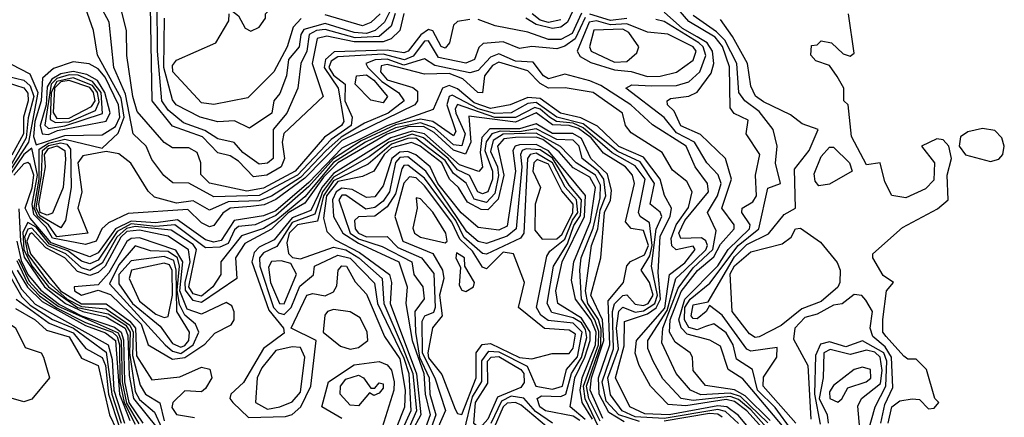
# Model space of a CAD drawing. Extents: x 2889633 to 3052318, y 540750 to 918690.
# Tile 586 of 656: x 2991205 to 2993588, y 826719 to 827681. Entities that reach past the tile are written whole.
import ezdxf

# ---------------------------------------------------------------- set-up
doc = ezdxf.new("R2010")
doc.units = 0

msp = doc.modelspace()

# ---------------------------------------------------------------- linework, layer by layer
at = {"layer": '0CON02XD'}
for points in [[(2992135, 827695.8), (2992125.4, 827654.6), (2992104.2, 827635), (2992085, 827627.5), (2992015, 827627.2), (2991948.7, 827641.3), (2991925, 827635.6), (2991913.3, 827575), (2991940, 827495), (2991844.5, 827405.5), (2991840.5, 827385), (2991846.4, 827345), (2991838.1, 827325), (2991803.8, 827305), (2991770.9, 827300.9), (2991735, 827339.2), (2991715, 827352), (2991685, 827359.2), (2991648, 827398), (2991575, 827423.1), (2991525.6, 827485), (2991519.1, 827850.9)], [(2992114.3, 827695.7), (2992104.6, 827665.4), (2992075, 827640), (2992017.3, 827637.3), (2991945, 827657.3), (2991923.8, 827655), (2991905.6, 827645), (2991900, 827605), (2991885.8, 827575), (2991878.8, 827515), (2991852, 827455), (2991818.6, 827415), (2991818.8, 827345), (2991805, 827333.8), (2991785, 827331.2), (2991745, 827360), (2991724.3, 827384.3), (2991685, 827392.5), (2991653.2, 827413.2), (2991601.4, 827431.4), (2991565, 827461.9), (2991549.4, 827485), (2991538.9, 827605), (2991537.6, 827847.6)], [(2991765, 827653.3), (2991785, 827662.5), (2991800, 827685), (2991800, 827695), (2991818.3, 827711.7), (2991820, 827725), (2991830, 827730), (2991830, 827755), (2991813.6, 827783.6), (2991785, 827800), (2991762.5, 827797.5), (2991762.5, 827765), (2991745, 827752.5), (2991715, 827747.5), (2991710, 827735), (2991710, 827710), (2991735, 827690), (2991750.7, 827660.7), (2991765, 827653.3)], [(2992557.8, 827732.2), (2992530.9, 827675), (2992515, 827662.9), (2992495, 827660), (2992455, 827669.7), (2992430, 827685)], [(2993018.6, 826688.6), (2992975, 826737.6), (2992945, 826762.1), (2992925, 826769.6), (2992835, 826759.7), (2992806.2, 826765), (2992762.1, 826812.1), (2992738, 826855), (2992725.8, 826885.8), (2992725.8, 826905), (2992772.4, 826977.6), (2992793.3, 827055), (2992815, 827075.4), (2992865.7, 827124.3), (2992869.5, 827135), (2992866.1, 827146.1), (2992855, 827153.1), (2992805, 827152), (2992800.5, 827165), (2992814.6, 827195), (2992872, 827265), (2992870, 827285), (2992840, 827325), (2992818, 827375), (2992737, 827427), (2992684, 827475), (2992612, 827522), (2992585, 827533.1), (2992525, 827549.2), (2992485, 827538.1), (2992473.1, 827545), (2992447.9, 827577.9), (2992405, 827580.9), (2992365, 827598.1), (2992345, 827590), (2992315, 827558.1), (2992295, 827552.2), (2992210.4, 827570.4), (2992185, 827586.2), (2992135, 827571.2), (2992095, 827585.3), (2992066, 827584), (2992043.3, 827575), (2992048, 827565), (2992081.8, 827531.8), (2992122, 827505), (2992136, 827485), (2992096.9, 827455), (2992039.4, 827430.6), (2991983, 827397), (2991946.4, 827363.6), (2991885, 827299.5), (2991815, 827253.9), (2991785, 827242.9), (2991709.6, 827240.4), (2991665, 827220), (2991625, 827242.9), (2991585, 827237.1), (2991531.7, 827251.7), (2991516.4, 827266.4), (2991474.3, 827334.3), (2991445, 827356.7), (2991415, 827362.5), (2991358.3, 827351.7), (2991346, 827335), (2991355.8, 827265), (2991345.8, 827225), (2991370, 827165), (2991295, 827156), (2991274.7, 827185), (2991249.3, 827205), (2991240.1, 827225), (2991252.5, 827295), (2991252.5, 827367.5), (2991275, 827382.5), (2991315, 827391.9), (2991405, 827370), (2991443.8, 827406.2), (2991458.2, 827445), (2991450.8, 827490.8), (2991394, 827595), (2991383.8, 827655), (2991365, 827710)], [(2992573.5, 827686.5), (2992550, 827635), (2992525, 827616.7), (2992505, 827610.8), (2992445, 827616.2), (2992415, 827611.2), (2992375, 827627.1), (2992326.7, 827623.3), (2992316.2, 827613.8), (2992306.2, 827585), (2992285, 827576), (2992219.1, 827589.1), (2992195, 827630), (2992185, 827629.4), (2992157.3, 827592.7), (2992136.4, 827583.6), (2992085, 827597.6), (2991975, 827590.8), (2991959.2, 827580.8), (2991953.5, 827565), (2991965, 827546.4), (2991992.9, 827525), (2991992.5, 827485), (2992010, 827445), (2992007.5, 827425), (2991959, 827391), (2991877.7, 827305), (2991785, 827255.4), (2991675, 827252.9), (2991615, 827286), (2991576.1, 827286.1), (2991554.2, 827304.2), (2991525, 827342.5), (2991511.2, 827375), (2991480, 827405), (2991461.1, 827501.1), (2991433.1, 827565), (2991422, 827675), (2991400, 827715)], [(2992295, 827681.2), (2992265, 827676.7), (2992255, 827667.5), (2992245.8, 827625), (2992235, 827612), (2992225, 827616), (2992205, 827653.8), (2992195, 827657.5), (2992175.9, 827644.1), (2992145.6, 827605), (2992135, 827601.1), (2992095, 827607.2), (2991966.6, 827603.4), (2991945.4, 827585), (2991941.9, 827565), (2991976.2, 827515), (2991989.4, 827435), (2991984.2, 827425), (2991942.8, 827397.2), (2991871.8, 827315), (2991795, 827273.2), (2991755, 827266.1), (2991665, 827285.8), (2991643.8, 827306.2), (2991643.8, 827335), (2991635, 827360), (2991615, 827371.2), (2991575, 827371.2), (2991555, 827384), (2991489.3, 827459.3), (2991479.1, 827495), (2991464.3, 827594.3), (2991464.2, 827655), (2991448.8, 827715)], [(2992108.2, 827715), (2992088.1, 827675), (2992065.3, 827654.7), (2992045, 827647.7)], [(2993072.9, 826672.9), (2992955, 826812.5), (2992920, 826835), (2992901.2, 826891.2), (2992875.8, 826905.8), (2992820.8, 826920.8), (2992805.8, 826935.8), (2992800.3, 826955), (2992815.3, 827005), (2992895, 827085.4), (2992919.6, 827125), (2992971.5, 827175), (2992973.5, 827185), (2992952.9, 827215), (2992953.8, 827225), (2992979.3, 827240.7), (2992988.6, 827255), (2992985.7, 827305), (2992996.7, 827355), (2992963.8, 827405), (2992968.3, 827438.3), (2992934.2, 827454.2), (2992925, 827467.5), (2992923.3, 827566.7), (2992906.1, 827616.1), (2992888.3, 827638.3), (2992825, 827676.4), (2992788.4, 827718.4)], [(2992045, 827647.7), (2992015, 827650), (2991945, 827671.5), (2991893, 827657), (2991885.5, 827645), (2991881.4, 827615), (2991855.7, 827585), (2991851.4, 827545), (2991835, 827502.5), (2991820, 827485), (2991815.8, 827455), (2991761.7, 827418.3), (2991725, 827436.2), (2991685, 827433.8), (2991642.5, 827445), (2991584, 827475), (2991575, 827487.5), (2991554, 827565), (2991555.8, 827685)], [(2991886.4, 827683.6), (2991867.1, 827662.9), (2991852.5, 827615), (2991820, 827555), (2991757.7, 827492.3), (2991675, 827476.2), (2991645, 827480), (2991576.2, 827555), (2991575, 827570), (2991585, 827583.3), (2991680, 827625), (2991711.7, 827678.3), (2991712.5, 827695)], [(2992078, 827695), (2992055, 827674.2), (2992035, 827666.2), (2991945, 827692.9)], [(2992565, 827696.9), (2992542.4, 827647.6), (2992515, 827632.9), (2992485, 827632.7), (2992435, 827650.9), (2992355.8, 827665.8), (2992315, 827681.2)], [(2992515, 827680.9), (2992485, 827674), (2992465, 827679.6), (2992445.7, 827695)], [(2992675, 827684.1), (2992635, 827679.2), (2992585, 827694.6)], [(2993015.7, 826705.7), (2992949.5, 826769.5), (2992925, 826778), (2992854, 826774), (2992828.8, 826785), (2992794, 826825), (2992759.7, 826899.7), (2992762.1, 826935), (2992798.6, 827031.4), (2992835, 827080.9), (2992882.5, 827125), (2992890.7, 827170.7), (2992870, 827215), (2992894.4, 827255), (2992902.9, 827285), (2992895.5, 827305.5), (2992868, 827335), (2992838.6, 827385), (2992795, 827407.5), (2992765, 827444.3), (2992672.5, 827515), (2992687, 827523), (2992735, 827520.6), (2992795, 827521.4), (2992825, 827530.8), (2992851.4, 827555), (2992865.5, 827594.5), (2992859.5, 827615), (2992848.9, 827625), (2992765, 827676.9), (2992745, 827681.4)], [(2992845, 827639.7), (2992809.6, 827659.6), (2992765, 827699.5)], [(2992865, 826938.6), (2992845, 826930.9), (2992825, 826936.9), (2992813.9, 826955), (2992815.3, 826985), (2992828.2, 827005), (2992875.9, 827044.1), (2992943.8, 827135), (2992994.4, 827175), (2993016.2, 827273.8), (2993046.2, 827285), (2993034.2, 827334.2), (2993038.8, 827375), (2993028.8, 827415), (2992995, 827459.2), (2992960, 827485), (2992946, 827505), (2992940.5, 827575), (2992911.6, 827631.6), (2992891.9, 827651.9), (2992835, 827690.8)], [(2993084, 826705), (2993004.4, 826795), (2993005, 826816.2), (2993037.5, 826865), (2993038.3, 826888.3), (2992975, 826879.2), (2992965, 826883.8), (2992905, 826966.2), (2992875, 826990), (2992866.7, 826975), (2992845, 826957.5), (2992835, 826958), (2992830, 826965), (2992835, 826991.4), (2992871.7, 826998.3), (2992935, 827107.5), (2992965, 827137.3), (2993017.3, 827162.7), (2993055, 827210), (2993082.5, 827225), (2993080.7, 827319.3), (2993115.7, 827364.3), (2993137.5, 827415), (2993099.3, 827429.3), (2993070.7, 827450.7), (2993005, 827482), (2992985.7, 827495.7), (2992975, 827520), (2992966.7, 827575), (2992930.5, 827640.5), (2992901.7, 827681.7)], [(2993306.9, 826705), (2993315.8, 826745), (2993335, 826759.2), (2993365, 826763.8), (2993382.5, 826762.5), (2993405, 826740), (2993418.3, 826741.7), (2993430, 826755), (2993420, 826765), (2993400, 826835), (2993375, 826860), (2993355, 826860), (2993345, 826867.5), (2993302, 826915), (2993294.2, 826925), (2993294.4, 826955.6), (2993303.3, 827025), (2993320, 827045), (2993295, 827062.5), (2993270, 827105), (2993270, 827115), (2993341.7, 827178.3), (2993426.1, 827223.9), (2993452.5, 827245), (2993450, 827305), (2993460, 827345), (2993454, 827375), (2993440, 827390), (2993425, 827392.5), (2993387.5, 827375), (2993419.2, 827335), (2993417.3, 827292.7), (2993397.7, 827272.3), (2993350, 827250), (2993315.8, 827255.8), (2993298.9, 827288.9), (2993287.5, 827335), (2993255, 827330), (2993218.3, 827398.3), (2993210, 827475), (2993200, 827485), (2993200, 827515), (2993183.6, 827543.6), (2993165, 827570), (2993131.7, 827581.7), (2993120, 827595), (2993121.7, 827618.3), (2993135, 827620), (2993145, 827630), (2993170, 827625), (2993198.3, 827598.3), (2993215, 827592.5), (2993225, 827600), (2993211.2, 827695)], [(2992725, 827543.3), (2992755, 827544.4), (2992795, 827554), (2992835, 827583.3), (2992842.5, 827605), (2992835, 827615.6), (2992773.9, 827646.1), (2992725, 827650.8), (2992675, 827671.3), (2992635, 827668.2), (2992601.5, 827678.5), (2992583.5, 827675), (2992554.2, 827605), (2992561.7, 827591.7), (2992587.2, 827577.2), (2992645, 827559.5), (2992685.5, 827555.5), (2992725, 827543.3)], [(2992645, 827578.5), (2992675, 827580), (2992699.2, 827600.8), (2992703.8, 827615), (2992679.8, 827649.8), (2992665, 827657.9), (2992595, 827655.8), (2992584.2, 827615), (2992588, 827605), (2992645, 827578.5)], [(2993021.6, 826711.6), (2992961.4, 826771.4), (2992935, 826785.9), (2992865, 826796), (2992835, 826832.5), (2992833.8, 826865), (2992828, 826875), (2992791.5, 826901.5), (2992777.9, 826925), (2992779.5, 826955), (2992806.5, 827023.5), (2992845.7, 827074.3), (2992885, 827107.3), (2992901.6, 827138.4), (2992934.3, 827175), (2992934.3, 827185), (2992904.4, 827225), (2992928.1, 827295), (2992913.8, 827345), (2992853.3, 827403.3), (2992805, 827424), (2992789.4, 827459.4), (2992773.3, 827475), (2992772.5, 827485), (2992780, 827490), (2992824.3, 827495.7), (2992845, 827506), (2992878.7, 827551.3), (2992885.5, 827575), (2992882.1, 827605), (2992869.1, 827625), (2992845, 827639.7)], [(2993010.3, 826685), (2992964.8, 826734.8), (2992935, 826757.8), (2992915, 826762.5), (2992817.3, 826747.3), (2992775, 826750), (2992732, 826795), (2992704.4, 826844.4), (2992694.5, 826874.5), (2992698.1, 826905), (2992766.6, 826983.4), (2992778.2, 827065), (2992815, 827092.7), (2992840, 827125), (2992835, 827133.3), (2992794.4, 827124.4), (2992783.8, 827133.8), (2992782.2, 827152.2), (2992794.1, 827185), (2992823.5, 827226.5), (2992832.9, 827265), (2992819.7, 827289.7), (2992785, 827316.7), (2992760, 827360), (2992685, 827407.5), (2992671.2, 827425), (2992663.8, 827455), (2992593.3, 827505), (2992525.8, 827515.8), (2992485, 827515.6), (2992465, 827526.9), (2992435, 827556.9), (2992365, 827578.2), (2992349.6, 827570.4), (2992330, 827545), (2992325, 827504.2), (2992314, 827505), (2992278.1, 827538.1), (2992245, 827550.9), (2992185, 827549.2), (2992095, 827572.3), (2992080.4, 827569.6), (2992078.2, 827555), (2992095, 827535.4), (2992157, 827517), (2992168.1, 827508.1), (2992168.1, 827485), (2992161.9, 827475), (2991985, 827388.6), (2991895, 827297.4), (2991825, 827246.1), (2991796.6, 827233.4), (2991765, 827229.1), (2991714.7, 827225.3), (2991697.1, 827212.9), (2991675, 827182.9), (2991665, 827180), (2991645, 827190), (2991612, 827222), (2991468.1, 827211.9), (2991420, 827190), (2991404.5, 827175.5), (2991390.5, 827145), (2991365, 827137.1), (2991285, 827152.6), (2991269.4, 827179.4), (2991239.8, 827209.8), (2991235.4, 827235), (2991248.7, 827305), (2991235, 827370), (2991215, 827355.3), (2991181.7, 827305)], [(2991185, 827573.3), (2991230.3, 827550.3), (2991249.1, 827505), (2991226.9, 827385), (2991182.7, 827317.3)], [(2991245, 827378.1), (2991265, 827384.8), (2991315, 827400.6), (2991405, 827402.7), (2991437, 827423), (2991447.4, 827445), (2991444.1, 827475), (2991412.2, 827542.2), (2991395, 827562.1), (2991373.8, 827573.8), (2991335, 827578.9), (2991286.9, 827563.1), (2991260.3, 827539.7), (2991257.4, 827485), (2991241.7, 827435), (2991238.5, 827398.5), (2991245, 827378.1)], [(2991175, 827544.6), (2991215, 827534.6), (2991230.8, 827520.8), (2991239.7, 827495), (2991226, 827444), (2991221.1, 827395), (2991179.4, 827320.6)], [(2991275, 827403.4), (2991296.7, 827413.3), (2991415, 827435.6), (2991424.5, 827455.5), (2991411, 827505), (2991393.8, 827533.8), (2991368.1, 827548.1), (2991335, 827555.7), (2991305, 827550.2), (2991283.2, 827536.8), (2991271.5, 827518.5), (2991269.2, 827475), (2991254.8, 827425), (2991259.5, 827405), (2991275, 827403.4)], [(2991275, 827417.5), (2991315, 827424.1), (2991406, 827454), (2991402.6, 827505), (2991381.8, 827531.8), (2991346.5, 827546.5), (2991325, 827547.9), (2991295, 827538.6), (2991281.2, 827525), (2991266.2, 827426.2), (2991275, 827417.5)], [(2991292.1, 827432.1), (2991325, 827433.6), (2991388.7, 827461.3), (2991397.8, 827482.2), (2991393.8, 827505), (2991381.7, 827521.7), (2991335, 827540.7), (2991295, 827531.6), (2991281.3, 827505), (2991279.5, 827439.5), (2991292.1, 827432.1)], [(2992085, 827480), (2992055, 827486), (2992017.5, 827525), (2992020.8, 827545), (2992045, 827547.9), (2992062.2, 827535), (2992095.8, 827495), (2992085, 827480)], [(2991175, 827528.9), (2991215, 827516.5), (2991225, 827503.3), (2991225.9, 827485), (2991214.7, 827445), (2991214.8, 827405), (2991186.4, 827353.6)], [(2993030.7, 826620.7), (2992945, 826723.8), (2992916.9, 826745), (2992895, 826747), (2992776.7, 826725), (2992717.9, 826727.9), (2992682, 826745), (2992647.5, 826815), (2992667.8, 826892.2), (2992668.8, 826951.2), (2992725, 826969.4), (2992745.5, 826984.5), (2992756.4, 827005), (2992750.8, 827069.2), (2992755, 827157.5), (2992779.6, 827205), (2992782.9, 827225), (2992765.7, 827255.7), (2992755.5, 827295), (2992715, 827348.2), (2992655, 827374.6), (2992603.5, 827423.5), (2992563.2, 827443.2), (2992514.3, 827455), (2992465, 827490), (2992435, 827493.1), (2992392.5, 827475), (2992345, 827465.9), (2992305, 827480), (2992265, 827513.6), (2992245, 827521.5), (2992228.6, 827515), (2992206.1, 827463.9), (2992095, 827424.2), (2991985, 827370), (2991905, 827287.1), (2991825, 827219.1), (2991795, 827206.8), (2991724.7, 827195.3), (2991692.8, 827147.2), (2991675, 827143.3), (2991655, 827148.2), (2991587.3, 827197.3), (2991535, 827190), (2991475, 827194.1), (2991437.1, 827175), (2991395, 827116.9), (2991375, 827107.7), (2991281.6, 827141.6), (2991230.6, 827200.6), (2991218.5, 827225), (2991235.6, 827274.4), (2991239.3, 827305), (2991230.7, 827330.7), (2991225, 827335.9), (2991215, 827332.4), (2991191.3, 827305)], [(2991295, 827442.1), (2991325, 827442.5), (2991379, 827471), (2991387.9, 827485), (2991384.2, 827505), (2991375, 827516.7), (2991325, 827534.1), (2991305, 827530.6), (2991289.2, 827515), (2991286.2, 827456.2), (2991295, 827442.1)], [(2992944.7, 826704.7), (2992913.1, 826733.1), (2992895, 826738.4), (2992765, 826716.7), (2992695, 826720.8), (2992663.1, 826735), (2992635, 826773.8), (2992628.5, 826815), (2992654.7, 826885), (2992650, 826935), (2992655, 826976), (2992665, 826985.7), (2992695, 826973.8), (2992715, 826976.6), (2992742, 826995), (2992748.7, 827015), (2992734.5, 827085), (2992745.8, 827174.2), (2992759.4, 827205), (2992755.5, 827215.5), (2992730.8, 827235), (2992741.5, 827285), (2992707, 827337), (2992652.5, 827362.5), (2992569.2, 827429.2), (2992505, 827445.4), (2992455, 827480.3), (2992435, 827478.2), (2992395, 827455.5), (2992355, 827453.8), (2992315, 827465.2), (2992251.7, 827498.3), (2992244.3, 827495), (2992238.9, 827475), (2992260.8, 827410.8), (2992255, 827400), (2992205, 827434.7), (2992175, 827440), (2992115, 827426.6), (2992032, 827388), (2991965, 827344.8), (2991905, 827277.2), (2991825, 827207.1), (2991775, 827184.6), (2991735, 827180.5), (2991725, 827172.5), (2991709.9, 827140.1), (2991689.5, 827130.5), (2991655, 827129.4), (2991581.2, 827185), (2991535, 827181), (2991475, 827187), (2991441.4, 827168.6), (2991395, 827099.1), (2991375, 827090.9), (2991355, 827096.9), (2991321.9, 827121.9), (2991277.8, 827137.8), (2991245, 827179.3), (2991225, 827190.4), (2991213, 827167), (2991215.1, 827125), (2991235, 827085.9), (2991274.8, 827035), (2991345, 826984.6), (2991419.5, 826969.5), (2991462.6, 826942.6), (2991472.5, 826925), (2991471.3, 826875), (2991485, 826782), (2991495, 826762.5), (2991531.9, 826731.9), (2991548.9, 826695)], [(2992705, 826709.4), (2992655.6, 826725), (2992625, 826758.6), (2992614.7, 826805), (2992642.5, 826885), (2992639.7, 826975), (2992645, 826994), (2992665, 827014.3), (2992675, 827015.7), (2992695, 826993.1), (2992715, 826990), (2992726.4, 826995), (2992738.2, 827015), (2992729.2, 827045), (2992709.2, 827075), (2992730, 827110), (2992736, 827135), (2992729.6, 827189.6), (2992706.7, 827205), (2992702.5, 827215), (2992718.9, 827295), (2992695, 827327.5), (2992639, 827359), (2992569.3, 827419.3), (2992545, 827431), (2992504.4, 827434.4), (2992487.7, 827445), (2992465, 827464.7), (2992451.8, 827468.2), (2992405, 827444.2), (2992355, 827444.4), (2992265, 827475.6), (2992258.9, 827465), (2992261.2, 827455), (2992283.8, 827405), (2992275, 827375.7), (2992255, 827378.5), (2992209.2, 827419.2), (2992175, 827431.3), (2992115, 827419.8), (2992042.1, 827385), (2991965, 827335.7), (2991895, 827252.9), (2991825, 827194.7), (2991795, 827176.2), (2991742.1, 827157.9), (2991692.5, 827095), (2991692, 827065), (2991672.7, 827035), (2991645, 827012.1), (2991625, 827018.2), (2991614.3, 827035), (2991633.5, 827125), (2991625, 827137.3), (2991571.7, 827171.7), (2991485, 827180.7), (2991463.7, 827176.3), (2991440.5, 827155), (2991405, 827091.8), (2991375.3, 827074.7), (2991355, 827081.2), (2991317.1, 827115), (2991273.8, 827133.8), (2991235, 827176.8), (2991225, 827174.6), (2991217.2, 827155), (2991225, 827112.9), (2991274.8, 827045), (2991320.3, 827005), (2991355, 826987.4), (2991415, 826982.1), (2991472.3, 826942.3), (2991479.6, 826925), (2991478.7, 826868.7), (2991497.2, 826797.2), (2991510, 826775), (2991544.3, 826754.3), (2991555, 826711.2)], [(2992668.5, 826708.5), (2992630.7, 826730.7), (2992607.4, 826775), (2992606.2, 826815), (2992633.5, 826895), (2992629.1, 827000.9), (2992666.2, 827045), (2992674.4, 827085.6), (2992683.6, 827096.4), (2992717.7, 827112.3), (2992727, 827135), (2992715, 827170.8), (2992685, 827176.2), (2992671.7, 827191.7), (2992692.9, 827285), (2992688.6, 827305), (2992671.4, 827325), (2992618.4, 827358.4), (2992588.4, 827395), (2992557.6, 827417.6), (2992535, 827425.2), (2992495, 827426.5), (2992455, 827455.9), (2992405, 827433.4), (2992292.4, 827447.6), (2992297.2, 827385), (2992284.5, 827355.5), (2992255, 827365.3), (2992208.3, 827408.3), (2992182.4, 827422.4), (2992145, 827421.8), (2992095, 827404.5), (2991975, 827334.8), (2991940.2, 827299.8), (2991895, 827236.9), (2991855, 827213.8), (2991815, 827174), (2991750.5, 827139.5), (2991727.8, 827105), (2991731.2, 827055), (2991645, 826996.8), (2991625, 827001.5), (2991606.8, 827026.8), (2991605.7, 827045), (2991617.9, 827095), (2991614.2, 827124.2), (2991565, 827157.7), (2991495, 827172.3), (2991465, 827168.7), (2991450, 827155), (2991412.4, 827085), (2991395, 827069.2), (2991375, 827062.5), (2991345, 827072.1), (2991314.5, 827105), (2991269, 827129), (2991235, 827165.3), (2991228.7, 827161.3), (2991222.5, 827145), (2991231.6, 827115), (2991304.3, 827025), (2991355, 826993.9), (2991415, 826993.5), (2991472.2, 826952.2), (2991485.7, 826935), (2991488.3, 826868.3), (2991525, 826810), (2991593.1, 826816.9), (2991645, 826840.8), (2991665.8, 826835.8), (2991670, 826815), (2991655, 826788.8), (2991645, 826781.2), (2991605, 826783.8), (2991576, 826755), (2991573.4, 826743.4), (2991585, 826726.2), (2991628.6, 826718.6)], [(2992616.6, 826716.6), (2992586.1, 826785), (2992588.8, 826815), (2992619.2, 826905), (2992615.6, 826955), (2992587.5, 827015), (2992611.4, 827105), (2992620.8, 827215), (2992635.3, 827244.7), (2992637.6, 827267.6), (2992627.6, 827307.6), (2992587.5, 827345), (2992565, 827393.8), (2992544.1, 827405.9), (2992495, 827405.8), (2992455, 827428.7), (2992415, 827416.9), (2992343.3, 827416.7), (2992323.7, 827396.3), (2992319.8, 827359.8), (2992325.7, 827324.3), (2992316.4, 827313.6), (2992269.7, 827329.7), (2992185, 827404.7), (2992155, 827411.4), (2992103.3, 827395), (2991965, 827308.7), (2991936.6, 827275), (2991910.1, 827219.9), (2991865, 827201.6), (2991821.2, 827148.8), (2991785, 827130.9), (2991772.4, 827117.6), (2991767.1, 827095), (2991808.3, 826978.3), (2991843.8, 826935), (2991845, 826922.5), (2991795, 826885.8), (2991746.6, 826803.4), (2991716.2, 826775), (2991714, 826765), (2991721.2, 826755), (2991758.8, 826718.8), (2991848.7, 826721.3), (2991865, 826725.8), (2991885.4, 826744.6), (2991910, 826795), (2991922.5, 826905), (2991862.5, 826935), (2991900, 827015), (2991915, 827018.8), (2991945, 827013.3), (2991965, 827022.5), (2991972.7, 827037.3), (2991976.2, 827075), (2991985, 827086), (2991996, 827085), (2992017, 827047), (2992045, 827017.5), (2992088.1, 826915), (2992125, 826860.6), (2992138.2, 826785), (2992136.2, 826743.8), (2992116.6, 826693.4)], [(2992610.2, 826710.2), (2992582.5, 826765), (2992577.2, 826795), (2992612, 826895), (2992612.2, 826932.2), (2992606.1, 826956.1), (2992580.3, 826995), (2992574.7, 827025), (2992589.1, 827135), (2992604.7, 827175), (2992609.9, 827220.1), (2992624, 827255), (2992618.7, 827295), (2992605.4, 827315), (2992566.7, 827345), (2992559.4, 827375), (2992545, 827389.4), (2992505, 827391.6), (2992455, 827416.9), (2992415, 827409.5), (2992368.3, 827411.7), (2992348.1, 827405), (2992334.2, 827385.8), (2992331.2, 827365), (2992349.2, 827315), (2992349.6, 827295), (2992338.1, 827265), (2992325, 827260), (2992314.4, 827265), (2992294, 827304), (2992265, 827317.7), (2992241.9, 827345), (2992182.9, 827395), (2992155, 827404.3), (2992098.9, 827385), (2992051, 827349), (2991965, 827299.8), (2991938, 827265), (2991919.5, 827210.5), (2991865, 827190.3), (2991827.5, 827132.5), (2991795, 827116.9), (2991785.6, 827105), (2991786.4, 827085), (2991819.2, 826985), (2991831.7, 826971.7), (2991845, 826967.8), (2991862.5, 826985), (2991883.4, 827036.6), (2991916.1, 827063.9), (2991918.8, 827085), (2991975, 827111.1), (2992005, 827104.5), (2992063.7, 827043.7), (2992071.2, 826995), (2992135, 826862.2), (2992146.7, 826825), (2992152.3, 826735), (2992128.1, 826681.9)], [(2993555, 827337.8), (2993575, 827344), (2993584.4, 827355), (2993588.1, 827375), (2993581.9, 827395), (2993565, 827413.1), (2993535, 827417.5), (2993500, 827410), (2993482.5, 827397.5), (2993478.8, 827375), (2993494, 827354), (2993555, 827337.8)], [(2992606, 826696), (2992573.8, 826763.8), (2992569.6, 826795), (2992605.8, 826895), (2992606.5, 826926.5), (2992597.5, 826955), (2992564.7, 827005), (2992561.1, 827075), (2992563.8, 827105), (2992592.9, 827177.1), (2992609.8, 827250.2), (2992610.6, 827280.6), (2992598.8, 827305), (2992551.9, 827335), (2992513.9, 827373.9), (2992455, 827406.7), (2992375, 827404.2), (2992351.3, 827388.7), (2992345, 827362.5), (2992361.5, 827325), (2992363.9, 827303.9), (2992355, 827260.8), (2992335, 827238.5), (2992305, 827246.9), (2992285.9, 827285.9), (2992255, 827308.9), (2992235, 827340.3), (2992164.2, 827394.2), (2992145, 827393.8), (2992105, 827380), (2992048.8, 827331.2), (2991965, 827290.9), (2991940.7, 827255), (2991925.9, 827194.1), (2991877.5, 827185), (2991857.3, 827165), (2991851.5, 827141.5), (2991855.7, 827115.7), (2991865.8, 827105.8), (2991885, 827102.5), (2991965, 827131.1), (2991995, 827124), (2992026.4, 827105), (2992082.9, 827055), (2992086.9, 826995), (2992131.2, 826891.2), (2992156.6, 826825), (2992165.8, 826735), (2992138.8, 826675)], [(2992591.6, 826715), (2992566.8, 826755), (2992562, 826785), (2992566.3, 826815), (2992598.8, 826895), (2992600.2, 826925), (2992588.4, 826955), (2992550.8, 827005), (2992540.9, 827050.9), (2992546.1, 827095), (2992587, 827193), (2992598.9, 827275), (2992585, 827300), (2992545, 827322.3), (2992511.2, 827361.2), (2992471.2, 827391.2), (2992455, 827397.1), (2992405, 827395.9), (2992377.1, 827392.9), (2992361.8, 827375), (2992376.6, 827305), (2992363.2, 827246.8), (2992338.5, 827221.5), (2992321.9, 827221.9), (2992289.3, 827239.3), (2992267.1, 827275), (2992245.3, 827295.3), (2992226.8, 827335), (2992174.8, 827374.8), (2992153.7, 827383.7), (2992105, 827370.8), (2992087.6, 827355), (2992062, 827315), (2992035, 827301.5), (2991975, 827289.3), (2991947.8, 827255), (2991940.8, 827200.8), (2991948.8, 827168.8), (2991968.8, 827148.8), (2992027.7, 827117.7), (2992100.5, 827065), (2992105.4, 827045), (2992102.3, 826995), (2992165.8, 826824.2), (2992176.4, 826725), (2992154.6, 826685)], [(2991305, 827177.5), (2991255, 827206.5), (2991245.2, 827225), (2991258.2, 827305), (2991260.7, 827365), (2991275, 827376.6), (2991305, 827383.1), (2991319.6, 827379.6), (2991328.2, 827368.2), (2991330, 827275), (2991316.2, 827195), (2991305, 827177.5)], [(2991272.1, 827207.9), (2991255, 827214.8), (2991251.8, 827235), (2991268, 827325), (2991265.2, 827355), (2991275, 827369.2), (2991295.8, 827375.8), (2991314.7, 827365), (2991316.2, 827343.8), (2991310.8, 827275), (2991285, 827213.1), (2991272.1, 827207.9)], [(2992573.9, 826713.9), (2992537.5, 826745), (2992549, 826815), (2992572.9, 826865), (2992586, 826905), (2992585.9, 826925), (2992565, 826958.8), (2992507.5, 826995), (2992502.7, 827025), (2992517.9, 827095), (2992571.9, 827205), (2992575, 827256), (2992485, 827363.4), (2992455, 827378.9), (2992415, 827378.1), (2992404.4, 827375), (2992399.1, 827365), (2992405.4, 827315), (2992385, 827182), (2992365, 827171.9), (2992315, 827178), (2992274, 827214), (2992216.9, 827285), (2992198.5, 827325), (2992163.8, 827353.8), (2992145, 827361.8), (2992125, 827360.3), (2992106, 827345), (2992085, 827278.8), (2992065, 827252.5), (2992045, 827250.8), (2992010.3, 827270.3), (2991985, 827273.3), (2991971.3, 827265), (2991962.1, 827245), (2991964.6, 827205), (2991987.1, 827165), (2992025, 827140.3), (2992122.5, 827095), (2992143.3, 827035), (2992140, 826995), (2992155.3, 826905), (2992183.4, 826825), (2992186.3, 826775), (2992198.4, 826725), (2992177.3, 826665)], [(2993139.3, 827279.3), (2993130.5, 827290.5), (2993128.3, 827308.3), (2993145, 827350), (2993165, 827372.5), (2993175, 827372.5), (2993213.3, 827335), (2993220, 827315), (2993165, 827283.3), (2993139.3, 827279.3)], [(2992561.3, 826711.3), (2992545, 826722.3), (2992478, 826735), (2992464.4, 826745), (2992458, 826765), (2992468.3, 826771.7), (2992515, 826769.5), (2992526.9, 826775), (2992541.1, 826825), (2992565, 826864.4), (2992577.9, 826912.1), (2992575, 826931.9), (2992565, 826947.6), (2992545, 826959.7), (2992493, 826973), (2992482.2, 826995), (2992497.3, 827085), (2992531, 827139), (2992546.6, 827183.4), (2992562.8, 827207.2), (2992565.2, 827245.2), (2992535, 827280.9), (2992495, 827345.7), (2992465, 827366.2), (2992431.3, 827368.7), (2992421.4, 827365), (2992417.5, 827355), (2992420.4, 827325), (2992406.7, 827175), (2992385, 827157.3), (2992335, 827140), (2992315, 827144.5), (2992287.8, 827167.8), (2992188.2, 827315), (2992145, 827348.9), (2992125, 827347.5), (2992115, 827335.7), (2992100.5, 827265), (2992085, 827241.9), (2992065, 827226.7), (2992043.1, 827223.1), (2991995, 827256.7), (2991985, 827256.7), (2991977.5, 827245), (2992005.5, 827165), (2992025, 827151.2), (2992082.6, 827132.6), (2992154.2, 827095), (2992158.8, 827065), (2992181.2, 827035), (2992184.1, 827005.9), (2992161.5, 826975), (2992163.1, 826925), (2992172.6, 826865), (2992196.5, 826815), (2992197.7, 826775), (2992212.3, 826725), (2992190.3, 826665)], [(2992280.6, 826685), (2992301.3, 826768.7), (2992323.9, 826806.1), (2992323.7, 826856.3), (2992340.7, 826879.3), (2992365, 826877.9), (2992433.3, 826843.3), (2992454.6, 826794.6), (2992495, 826787.1), (2992518.9, 826795), (2992528.9, 826835), (2992555, 826866), (2992566.9, 826925), (2992545, 826946.7), (2992483.9, 826953.9), (2992466.3, 826966.3), (2992455.7, 826985), (2992481.2, 827108.8), (2992488.6, 827121.4), (2992525, 827150), (2992543.5, 827196.5), (2992555.8, 827215), (2992553.2, 827245), (2992525.6, 827275.6), (2992495.1, 827335.1), (2992455, 827358.2), (2992440.8, 827355), (2992434.6, 827345), (2992425.7, 827164.3), (2992417, 827153), (2992335, 827114.3), (2992325, 827115.6), (2992280.4, 827155), (2992260.9, 827195), (2992185, 827297.5), (2992145, 827329.4), (2992135, 827328), (2992130, 827320), (2992115, 827260), (2992095, 827228.1), (2992065, 827205.5), (2992025.6, 827204.4), (2992015.7, 827195), (2992017.5, 827175), (2992025, 827164.6), (2992045, 827155.5), (2992095, 827156.7), (2992120.1, 827130.1), (2992178, 827105), (2992207.2, 827067.2), (2992211.1, 826985), (2992206.9, 826973.1), (2992185, 826963.8), (2992178.7, 826951.3), (2992179.2, 826875), (2992209.6, 826815), (2992235.6, 826735.6), (2992200.7, 826655)], [(2992469.8, 827149.8), (2992505, 827151.2), (2992517.9, 827162.1), (2992543.9, 827215), (2992544.7, 827234.7), (2992517.1, 827267.1), (2992485, 827331.8), (2992457.4, 827342.6), (2992449.5, 827335), (2992447.3, 827315), (2992465.8, 827275), (2992452.7, 827235), (2992452.1, 827172.1), (2992469.8, 827149.8)], [(2992275, 826726.2), (2992310, 826815), (2992310, 826875), (2992324.2, 826895.8), (2992345, 826897.5), (2992415, 826864.1), (2992445, 826861.1), (2992493.6, 826873.6), (2992535, 826874), (2992545, 826886.2), (2992550.3, 826920.3), (2992535, 826930.5), (2992475, 826934.3), (2992412.5, 826985), (2992426.7, 827045), (2992400, 827115), (2992375, 827118.5), (2992335, 827078.8), (2992325, 827082.5), (2992301.3, 827121.3), (2992270.5, 827150.5), (2992250.9, 827190.9), (2992185, 827278.8), (2992165, 827298.8), (2992148.7, 827301.3), (2992134.7, 827285.3), (2992113.3, 827205), (2992132.9, 827145), (2992205, 827115.6), (2992228.9, 827075), (2992231.5, 827055), (2992221.1, 827015), (2992227.5, 826965), (2992204.4, 826935.6), (2992192.9, 826875), (2992195, 826862.9), (2992227, 826823), (2992259.1, 826739.1), (2992265, 826728.8), (2992275, 826726.2)], [(2992235, 827141.2), (2992240, 827145), (2992236.5, 827165), (2992205, 827215.6), (2992175, 827248), (2992165, 827250), (2992167.1, 827225), (2992157, 827177), (2992160.9, 827165), (2992175, 827155.4), (2992235, 827141.2)], [(2991203.6, 827223.6), (2991207.2, 827145), (2991216.5, 827106.5), (2991265.7, 827035), (2991316.2, 826995), (2991357.8, 826975), (2991415, 826962.6), (2991460.4, 826935), (2991467, 826917), (2991470.1, 826820.1), (2991480.5, 826765), (2991537.4, 826695)], [(2992985, 826912.5), (2992971.3, 826921.3), (2992929.2, 826975), (2992925, 827066.2), (2992935, 827085.6), (2992975, 827119.2), (2993050.7, 827139.3), (2993072.5, 827155), (2993082.5, 827175), (2993095, 827176.7), (2993143, 827143), (2993183.6, 827093.6), (2993191.2, 827075), (2993190, 827045), (2993185, 827033.8), (2993145, 826999.2), (2993098.5, 826981.5), (2993048.2, 826941.8), (2992995, 826914), (2992985, 826912.5)], [(2991198.1, 827145), (2991208.8, 827098.8), (2991224.8, 827065), (2991256.7, 827026.7), (2991301.9, 826991.9), (2991355, 826964.6), (2991435, 826937.7), (2991451.2, 826925), (2991456.8, 826906.8), (2991458.9, 826805), (2991469.7, 826755), (2991503.5, 826705)], [(2991575, 826860), (2991605, 826863.9), (2991653.7, 826896.3), (2991677.5, 826922.5), (2991717.2, 826942.8), (2991724.2, 826955), (2991724.1, 826974.1), (2991719.1, 826989.1), (2991705, 826996.7), (2991645, 826969.1), (2991610.8, 826980.8), (2991592.8, 827025), (2991600, 827095), (2991583.3, 827123.3), (2991495, 827153.1), (2991475, 827152.1), (2991465, 827144.4), (2991421.3, 827068.7), (2991395, 827040), (2991337.5, 827035), (2991338, 827025), (2991355, 827014.6), (2991395, 827026.7), (2991425, 827016.2), (2991499.7, 826945), (2991516.2, 826895), (2991575, 826860)], [(2991595, 826874), (2991625.5, 826895), (2991638.6, 826925), (2991630.8, 826945), (2991605, 826966.7), (2991592.4, 826992.4), (2991586.8, 827026.8), (2991592.2, 827085), (2991587.4, 827105), (2991565, 827120.3), (2991521.7, 827121.7), (2991485, 827133.8), (2991445, 827088.2), (2991422.3, 827042.3), (2991557.8, 826895), (2991575, 826879.1), (2991595, 826874)], [(2991595, 826888.8), (2991605, 826892.9), (2991614.5, 826905), (2991616.5, 826925), (2991585.3, 826975.3), (2991583.8, 827075), (2991578.4, 827098.4), (2991555, 827108), (2991475, 827097.8), (2991445.5, 827065), (2991445, 827042), (2991478.5, 826995), (2991545, 826940), (2991575, 826897.5), (2991595, 826888.8)], [(2992285, 827023.3), (2992303.3, 827035), (2992305.8, 827045), (2992282.5, 827085), (2992282, 827105), (2992262.5, 827117.5), (2992260.8, 827105), (2992272, 827082), (2992268.8, 827038.8), (2992275, 827026.7), (2992285, 827023.3)], [(2991198.5, 827098.5), (2991224, 827044), (2991253.2, 827013.2), (2991294.1, 826984.1), (2991365, 826948.3), (2991429.6, 826925), (2991441, 826915), (2991446.7, 826895), (2991447.6, 826805), (2991457.9, 826755), (2991485, 826702.5)], [(2991202.5, 827102.5), (2991228.5, 827048.5), (2991252.3, 827022.3), (2991298.1, 826988.1), (2991443.7, 826923.7), (2991451.3, 826905), (2991453.2, 826805), (2991463.9, 826753.9), (2991493.6, 826703.6)], [(2991555, 826960.8), (2991565, 826963.3), (2991575.5, 827014.5), (2991574.1, 827074.1), (2991568, 827088), (2991555, 827092.1), (2991476, 827075), (2991470, 827055), (2991495, 827000), (2991535, 826968.9), (2991555, 826960.8)], [(2991845, 826994), (2991875.6, 827065.6), (2991861.2, 827091.2), (2991838, 827098), (2991815, 827096), (2991807.7, 827082.3), (2991812.3, 827045), (2991834.4, 826995), (2991845, 826994)], [(2991181.2, 827061.2), (2991210.9, 827010.9), (2991230.7, 826990.7), (2991285, 826956.3), (2991335.4, 826935), (2991415, 826876.9), (2991428, 826775), (2991450.9, 826705)], [(2991185.4, 827075.4), (2991209.6, 827029.6), (2991243, 826993), (2991419.2, 826895), (2991429.2, 826859.2), (2991432.8, 826785), (2991459.2, 826705)], [(2991199.5, 827075), (2991223.9, 827033.9), (2991259.8, 826999.8), (2991365, 826941.5), (2991413.4, 826923.4), (2991437.6, 826905), (2991447, 826775), (2991471.6, 826711.6)], [(2993289.6, 826705), (2993299.3, 826750.7), (2993318.5, 826791.5), (2993315.5, 826865), (2993300.1, 826890.1), (2993270, 826915), (2993263.8, 826935), (2993269.4, 826975), (2993252.7, 827002.7), (2993243.6, 827013.6), (2993225, 827016.7), (2993195.9, 826994.1), (2993175, 826990.8), (2993135, 826968.9), (2993105, 826960.6), (2993080.8, 826935), (2993078.3, 826908.3), (2993112.5, 826845), (2993120, 826715)], [(2991196.9, 827005), (2991276.7, 826946.7), (2991335, 826923.8), (2991365.4, 826885.4), (2991405, 826864.3), (2991412.7, 826845), (2991420, 826775), (2991447, 826695)], [(2991195, 826982.7), (2991242.5, 826955), (2991270.5, 826930.5), (2991325, 826914.4), (2991355, 826862.5), (2991395.6, 826845), (2991422.7, 826725), (2991439.7, 826689.7)], [(2992005, 826884.4), (2992025, 826888.6), (2992048, 826905), (2992046, 826925), (2992029.7, 826959.7), (2992005, 826974.2), (2991965, 826980), (2991950, 826975), (2991943.6, 826966.4), (2991940, 826925), (2991981.7, 826891.7), (2992005, 826884.4)], [(2991215, 826756.7), (2991150, 826775), (2991125, 826788.6), (2991068.3, 826838.3), (2991067.5, 826845), (2991091.2, 826865), (2991106.2, 826905), (2991167.5, 826945), (2991182.5, 826945), (2991195.4, 826935.4), (2991218.3, 826888.3), (2991257.5, 826875), (2991263.3, 826865), (2991277.5, 826815), (2991235, 826762.9), (2991215, 826756.7)], [(2993075, 826686.7), (2993033.4, 826743.4), (2992990.9, 826785), (2992978.8, 826835), (2992940, 826860), (2992931.9, 826895), (2992915, 826924), (2992885, 826945.7), (2992865, 826938.6)], [(2993258, 826682), (2993275.7, 826745), (2993301.5, 826795), (2993304, 826855), (2993296.2, 826875), (2993245, 826904.4), (2993205, 826890), (2993165, 826902.2), (2993143.6, 826896.4), (2993131.4, 826868.6), (2993128.6, 826775), (2993142.9, 826702.9)], [(2991805, 826739.4), (2991835, 826744.4), (2991865, 826757.1), (2991885, 826780), (2991895.6, 826865), (2991885, 826888), (2991865, 826890), (2991825, 826880.8), (2991791.1, 826838.9), (2991780, 826815), (2991776.2, 826755), (2991805, 826739.4)], [(2993243.5, 826635), (2993233.6, 826746.4), (2993242.5, 826765), (2993288.9, 826801.1), (2993292.6, 826832.6), (2993287.5, 826865), (2993275, 826876.8), (2993255, 826881.8), (2993215, 826871.1), (2993166.4, 826883.6), (2993151.1, 826875), (2993149.6, 826815), (2993139.7, 826765), (2993159.5, 826725), (2993161.8, 826705)], [(2991985, 826716.2), (2991936.7, 826745), (2991952.9, 826805), (2992015, 826846.4), (2992075, 826854), (2992095, 826846), (2992105, 826833.3), (2992111.2, 826805), (2992110.4, 826785), (2992082.2, 826695)], [(2992315, 826695.7), (2992304.6, 826704.6), (2992308.2, 826755), (2992338.3, 826801.7), (2992337.5, 826855), (2992346.2, 826865), (2992365, 826866.5), (2992418.5, 826835), (2992425.4, 826825), (2992426.2, 826803.8), (2992418.2, 826791.8), (2992362, 826768), (2992338.5, 826715), (2992325, 826700.5), (2992315, 826695.7)], [(2992025, 826747.5), (2992005, 826748.8), (2991981.2, 826775), (2991982, 826795), (2991995, 826812), (2992025, 826821.2), (2992037.5, 826815), (2992055, 826790), (2992065, 826790), (2992075, 826802.5), (2992085, 826800), (2992085, 826790), (2992075, 826777.5), (2992062.5, 826772.5), (2992051.7, 826778.3), (2992025, 826747.5)], [(2993185, 826755.7), (2993195, 826763.8), (2993209.3, 826790.7), (2993254, 826805), (2993265, 826814.4), (2993264, 826835), (2993245, 826840.4), (2993225, 826835.4), (2993175, 826796.7), (2993165, 826781.2), (2993165.7, 826765), (2993185, 826755.7)], [(2992495, 826705.6), (2992453.5, 826733.5), (2992425.5, 826765.5), (2992395, 826770.7), (2992371.5, 826758.5), (2992345.6, 826704.4)], [(2992511.2, 826671.2), (2992418.6, 826748.6), (2992405, 826755.4), (2992385, 826753.6), (2992375, 826744.4), (2992353.2, 826695)], [(2992905, 826719.4), (2992895, 826726.7), (2992875, 826728.6), (2992765, 826710.4)]]:
    msp.add_lwpolyline(points, dxfattribs=at)

doc.saveas('drawing.dxf')
